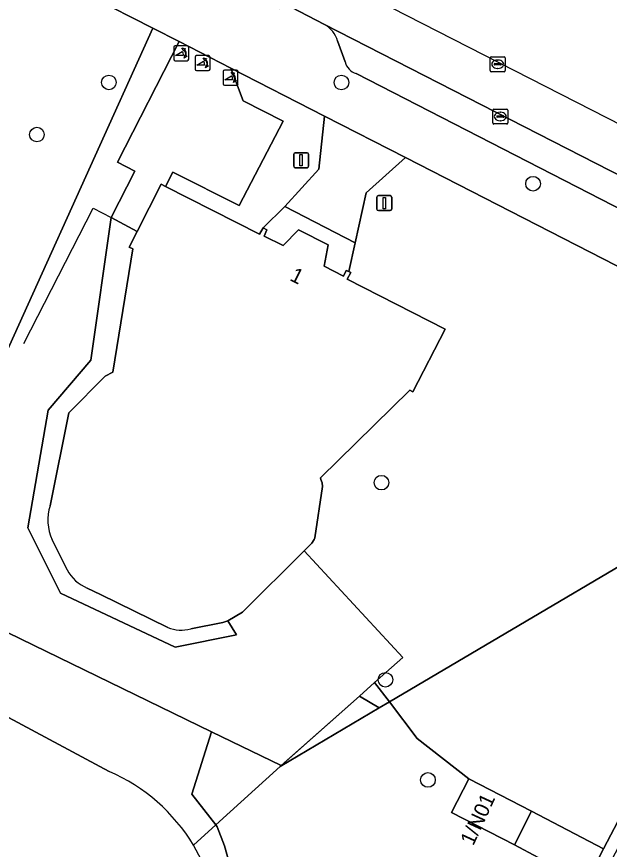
# Model space of a CAD drawing. Extents: x 159499 to 160349, y 382524 to 383273.
# Drawn here: x 160288.7 to 160328.3, y 382865.2 to 382920.8 of the extents above; entities that cross this region are included whole.
import ezdxf

# ---------------------------------------------------------------- set-up
doc = ezdxf.new("R2010")
doc.units = 0
for name, color, linetype in [('IMGEO_Boom', 7, 'Continuous'), ('IMGEO_Grasland_overig', 7, 'Continuous'), ('IMGEO_Groenvoorziening', 7, 'Continuous'), ('IMGEO_Hek', 7, 'Continuous'), ('IMGEO_Houtwal', 7, 'Continuous'), ('IMGEO_Kolk', 7, 'Continuous'), ('IMGEO_Lichtmast', 7, 'Continuous'), ('IMGEO_Loofbos', 7, 'Continuous'), ('IMGEO_Meer_plas_ven_vijver', 7, 'Continuous'), ('IMGEO_Oever', 7, 'Continuous'), ('IMGEO_Pand', 7, 'Continuous'), ('IMGEO_Pand_nummerreeks', 7, 'Continuous'), ('IMGEO_Parkeervlak_open', 7, 'Continuous'), ('IMGEO_Poller', 7, 'Continuous'), ('IMGEO_Rijbaan_lokaal_open', 7, 'Continuous'), ('IMGEO_Rioolput', 7, 'Continuous'), ('IMGEO_Voetpad_halfverhard', 7, 'Continuous'), ('IMGEO_Voetpad_open', 7, 'Continuous')]:
    doc.layers.add(name, color=color, linetype=linetype)

msp = doc.modelspace()

# ---------------------------------------------------------------- linework, layer by layer
at = {"layer": 'IMGEO_Boom'}
for centre in [(160294.859, 382916.452), (160310.401, 382916.448), (160290.047, 382912.974), (160323.206, 382909.691), (160313.079, 382889.724), (160313.342, 382876.559), (160316.183, 382869.868)]:
    msp.add_circle(centre, 0.489, dxfattribs=at)
at = {"layer": 'IMGEO_Grasland_overig'}
for points in [[(160313.605, 382875.081), (160312.619, 382876.374), (160311.605, 382875.475), (160312.917, 382874.675)], [(160312.917, 382874.675), (160311.605, 382875.475), (160306.368, 382870.83), (160306.299, 382870.769)]]:
    msp.add_lwpolyline(points, close=True, dxfattribs=at)
at = {"layer": 'IMGEO_Groenvoorziening'}
for points in [[(160307.904, 382885.173), (160303.795, 382881.069), (160302.807, 382880.492), (160303.398, 382879.562), (160299.29, 382878.733), (160291.637, 382882.353), (160289.455, 382886.708), (160290.802, 382894.566), (160293.646, 382897.904), (160295.01, 382907.43), (160296.593, 382910.516), (160295.433, 382911.12), (160299.564, 382919.177), (160297.798, 382920.081), (160281.12, 382883.208), (160281.3, 382883.01), (160301.714, 382873.091), (160306.368, 382870.83), (160311.605, 382875.475), (160312.619, 382876.374), (160314.505, 382878.047)], [(160303.004, 382917.415), (160303.833, 382915.235), (160306.497, 382913.866), (160303.576, 382908.234), (160299.127, 382910.458), (160298.653, 382909.494), (160304.929, 382906.318), (160305.168, 382906.741), (160306.616, 382908.178), (160308.889, 382910.65), (160309.263, 382914.21)], [(160344.077, 382896.065), (160343.472, 382896.422), (160337.58, 382899.708), (160339.246, 382897.788), (160339.864, 382896.69), (160340.213, 382895.657), (160340.37, 382894.676), (160340.378, 382893.79), (160340.246, 382892.846), (160340.012, 382892.038), (160339.449, 382890.88), (160338.678, 382889.878), (160313.605, 382875.081), (160315.469, 382872.636), (160318.911, 382869.947), (160323.114, 382867.79), (160327.907, 382865.267)]]:
    msp.add_lwpolyline(points, close=True, dxfattribs=at)
for points in [[(160334.009, 382901.537), (160314.69, 382911.431), (160312.062, 382909.07), (160311.33, 382905.751), (160310.892, 382903.819), (160311.025, 382903.755), (160310.795, 382903.318), (160317.343, 382899.976), (160315.181, 382895.795), (160314.983, 382895.908), (160308.995, 382890.048), (160309.03, 382889.941), (160309.117, 382889.708), (160309.132, 382889.471), (160308.622, 382886.049), (160308.57, 382885.927), (160308.415, 382885.684), (160307.904, 382885.173), (160314.505, 382878.047), (160312.619, 382876.374), (160313.605, 382875.081), (160338.678, 382889.878)], [(160326.722, 382863.001), (160321.957, 382865.535), (160317.754, 382867.691), (160318.911, 382869.947), (160315.469, 382872.636), (160313.605, 382875.081), (160312.917, 382874.675), (160306.299, 382870.769), (160302.005, 382866.862), (160302.095, 382866.747), (160302.596, 382865.461), (160303.137, 382863.484)]]:
    msp.add_lwpolyline(points, dxfattribs=at)
at = {"layer": 'IMGEO_Hek'}
for points in [[(160289.183, 382899.021), (160293.821, 382908.06), (160295.01, 382907.43)], [(160295.01, 382907.43), (160296.757, 382906.504)], [(160307.904, 382885.173), (160314.505, 382878.047), (160312.619, 382876.374)], [(160312.619, 382876.374), (160311.605, 382875.475)], [(160311.605, 382875.475), (160306.299, 382870.769)]]:
    msp.add_lwpolyline(points, dxfattribs=at)
at = {"layer": 'IMGEO_Houtwal'}
msp.add_lwpolyline([(160301.714, 382873.091), (160300.394, 382868.929), (160302.005, 382866.862), (160306.299, 382870.769), (160306.368, 382870.83)], close=True, dxfattribs=at)
at = {"layer": 'IMGEO_Kolk'}
for p, q in [((160320.518, 382913.751), (160320.518, 382914.603)), ((160320.593, 382914.677), (160321.445, 382914.677)), ((160321.006, 382914.457), (160321.031, 382914.457)), ((160321.519, 382914.603), (160321.519, 382913.751)), ((160320.777, 382914.171), (160320.777, 382914.183)), ((160321.215, 382914.134), (160320.817, 382914.134)), ((160320.82, 382914.22), (160321.218, 382914.22)), ((160321.029, 382913.897), (160321.004, 382913.897)), ((160321.261, 382914.183), (160321.261, 382914.171)), ((160321.445, 382913.677), (160320.593, 382913.677))]:
    msp.add_line(p, q, dxfattribs=at)
for points in [[(160320.518, 382913.751), (160320.518, 382914.603)], [(160320.593, 382914.677), (160321.445, 382914.677)], [(160321.519, 382914.603), (160321.519, 382913.751)], [(160321.445, 382913.677), (160320.593, 382913.677)]]:
    msp.add_lwpolyline(points, dxfattribs=at)
for centre, radius, start, end in [((160320.595, 382914.601), 0.0765, 91.552, 178.448), ((160320.595, 382914.601), 0.0765, 91.552, 178.448), ((160321.443, 382914.601), 0.0765, 1.552, 88.448), ((160321.443, 382914.601), 0.0765, 1.552, 88.448), ((160320.817, 382914.18), 0.0403, 85.8775, 175.7526), ((160320.814, 382914.17), 0.0366, 178.938, 274.7102), ((160321.218, 382914.177), 0.043, 264.8664, 352.4533), ((160321.222, 382914.182), 0.0386, 1.7309, 96.639), ((160320.595, 382913.753), 0.0765, 181.552, 268.448), ((160320.595, 382913.753), 0.0765, 181.552, 268.448), ((160321.443, 382913.753), 0.0765, 271.552, 358.448), ((160321.443, 382913.753), 0.0765, 271.552, 358.448)]:
    msp.add_arc(centre, radius, start, end, dxfattribs=at)
for centre, major_axis, ratio, start_param, end_param in [((160321.005, 382914.177), (-0.387, 0.002), 0.722429, 4.712389, 7.853982), ((160321.03, 382914.177), (-0.39, 0.002), 0.717154, 1.570796, 4.712389)]:
    msp.add_ellipse(centre, major_axis=major_axis, ratio=ratio, start_param=start_param, end_param=end_param, dxfattribs=at)
at = {"layer": 'IMGEO_Lichtmast'}
for p, q in [((160307.211, 382910.859), (160307.211, 382911.659)), ((160307.211, 382911.659), (160307.211, 382910.859)), ((160307.311, 382911.759), (160308.101, 382911.759)), ((160308.101, 382911.759), (160307.311, 382911.759)), ((160308.201, 382911.659), (160308.201, 382910.859)), ((160308.201, 382910.859), (160308.201, 382911.659)), ((160308.101, 382910.759), (160307.311, 382910.759)), ((160307.311, 382910.759), (160308.101, 382910.759)), ((160312.77, 382907.993), (160312.77, 382908.793)), ((160312.77, 382908.793), (160312.77, 382907.993)), ((160312.87, 382908.893), (160313.66, 382908.893)), ((160313.66, 382908.893), (160312.87, 382908.893)), ((160313.76, 382908.793), (160313.76, 382907.993)), ((160313.76, 382907.993), (160313.76, 382908.793)), ((160313.66, 382907.893), (160312.87, 382907.893)), ((160312.87, 382907.893), (160313.66, 382907.893))]:
    msp.add_line(p, q, dxfattribs=at)
for points in [[(160307.631, 382911.634), (160307.781, 382911.634), (160307.781, 382910.884), (160307.631, 382910.884), (160307.631, 382911.634)], [(160313.19, 382908.768), (160313.34, 382908.768), (160313.34, 382908.018), (160313.19, 382908.018), (160313.19, 382908.768)]]:
    msp.add_lwpolyline(points, dxfattribs=at)
for centre, start, end in [((160307.311, 382911.659), 90, 180), ((160307.311, 382911.659), 90, 180), ((160308.101, 382911.659), 0, 90), ((160308.101, 382911.659), 360, 90), ((160307.311, 382910.859), 180, 270), ((160307.311, 382910.859), 180, 270), ((160308.101, 382910.859), 270, 0), ((160308.101, 382910.859), 270, 0), ((160312.87, 382908.793), 90, 180), ((160312.87, 382908.793), 90, 180), ((160313.66, 382908.793), 0, 90), ((160313.66, 382908.793), 360, 90), ((160312.87, 382907.993), 180, 270), ((160312.87, 382907.993), 180, 270), ((160313.66, 382907.993), 270, 0), ((160313.66, 382907.993), 270, 0)]:
    msp.add_arc(centre, 0.1, start, end, dxfattribs=at)
at = {"layer": 'IMGEO_Loofbos'}
msp.add_lwpolyline([(160293.682, 382922.189), (160290.738, 382923.687), (160267.269, 382935.624), (160256.305, 382941.201), (160256.314, 382895.445), (160269.837, 382897.506), (160269.947, 382896.726), (160268.939, 382896.566), (160281.12, 382883.208), (160297.798, 382920.081)], close=True, dxfattribs=at)
at = {"layer": 'IMGEO_Meer_plas_ven_vijver'}
msp.add_lwpolyline([(160294.885, 382870.432), (160280.495, 382878.142)], dxfattribs=at)
for centre, radius, start, end in [((160290.058, 382859.233), 12.195, 30.9615, 66.6811), ((160290.074, 382859.239), 12.178, 2.7648, 30.9794)]:
    msp.add_arc(centre, radius, start, end, dxfattribs=at)
at = {"layer": 'IMGEO_Oever'}
for points in [[(160300.515, 382865.507), (160302.005, 382866.862), (160300.394, 382868.929), (160301.714, 382873.091), (160281.3, 382883.01), (160281.12, 382883.208), (160268.939, 382896.566), (160268.799, 382896.544), (160273.247, 382886.798)], [(160280.495, 382878.142), (160294.885, 382870.432)], [(160302.005, 382866.862), (160300.515, 382865.507)], [(160303.477, 382853.299), (160304.357, 382854.041), (160303.882, 382854.989), (160303.643, 382856.251), (160303.514, 382858.697), (160303.536, 382861.428), (160303.137, 382863.484), (160302.596, 382865.461), (160302.095, 382866.747), (160302.005, 382866.862)]]:
    msp.add_lwpolyline(points, dxfattribs=at)
for centre, radius, start, end in [((160290.058, 382859.233), 12.195, 30.9615, 66.6811), ((160290.074, 382859.239), 12.178, 2.7648, 30.9794)]:
    msp.add_arc(centre, radius, start, end, dxfattribs=at)
at = {"layer": 'IMGEO_Pand'}
for points in [[(160300.327, 382879.963), (160302.466, 382880.377), (160302.807, 382880.492), (160303.795, 382881.069), (160307.904, 382885.173), (160308.415, 382885.684), (160308.57, 382885.927), (160308.622, 382886.049), (160309.132, 382889.471), (160309.117, 382889.708), (160309.03, 382889.941), (160308.995, 382890.048), (160314.983, 382895.908), (160315.181, 382895.795), (160317.343, 382899.976), (160310.795, 382903.318), (160311.025, 382903.755), (160310.892, 382903.819), (160310.728, 382903.898), (160310.534, 382903.517), (160309.243, 382904.181), (160309.508, 382905.61), (160307.54, 382906.616), (160306.516, 382905.568), (160305.244, 382906.18), (160305.426, 382906.598), (160305.168, 382906.741), (160304.929, 382906.318), (160298.653, 382909.494), (160298.346, 382909.65), (160296.757, 382906.504), (160296.224, 382905.449), (160296.47, 382905.339), (160295.13, 382897.097), (160294.615, 382896.84), (160292.189, 382894.395), (160290.933, 382888.185)], [(160291.067, 382885.906), (160292.07, 382883.907)], [(160293.412, 382882.68), (160294.31, 382882.244), (160298.807, 382880.06)]]:
    msp.add_lwpolyline(points, dxfattribs=at)
msp.add_lwpolyline([(160318.911, 382869.947), (160317.754, 382867.691), (160321.957, 382865.535), (160323.114, 382867.79)], close=True, dxfattribs=at)
for centre, radius, start, end in [((160294.017, 382887.223), 3.231, 162.6741, 204.0559), ((160294.403, 382885.112), 2.626, 207.3059, 247.8203), ((160299.706, 382882.195), 2.317, 247.1569, 285.5402)]:
    msp.add_arc(centre, radius, start, end, dxfattribs=at)
at = {"layer": 'IMGEO_Parkeervlak_open'}
for points in [[(160347.17, 382900.617), (160347.17, 382900.617), (160343.654, 382902.641), (160339.795, 382904.723), (160309.276, 382920.322)], [(160310.142, 382919.223), (160310.641, 382917.818)], [(160311.385, 382917.044), (160336.75, 382904.037)]]:
    msp.add_lwpolyline(points, dxfattribs=at)
msp.add_lwpolyline([(160299.564, 382919.177), (160295.433, 382911.12), (160296.593, 382910.516), (160295.01, 382907.43), (160296.757, 382906.504), (160298.346, 382909.65), (160298.653, 382909.494), (160299.127, 382910.458), (160303.576, 382908.234), (160306.497, 382913.866), (160303.833, 382915.235), (160303.004, 382917.415)], close=True, dxfattribs=at)
for centre, radius, start, end in [((160308.368, 382918.716), 1.845, 15.9603, 60.5151), ((160311.721, 382918.111), 1.119, 195.1918, 252.5439)]:
    msp.add_arc(centre, radius, start, end, dxfattribs=at)
at = {"layer": 'IMGEO_Poller'}
for p, q in [((160299.199, 382918.803), (160299.199, 382917.996)), ((160299.199, 382918.803), (160299.199, 382917.996)), ((160300.101, 382918.898), (160299.293, 382918.898)), ((160300.101, 382918.898), (160299.293, 382918.898)), ((160300.195, 382917.996), (160300.195, 382918.803)), ((160300.195, 382917.996), (160300.195, 382918.803)), ((160301.525, 382918.245), (160300.717, 382918.245)), ((160301.525, 382918.245), (160300.717, 382918.245)), ((160299.293, 382917.901), (160300.101, 382917.901)), ((160299.293, 382917.901), (160300.101, 382917.901)), ((160300.623, 382918.15), (160300.623, 382917.343)), ((160300.623, 382918.15), (160300.623, 382917.343)), ((160301.619, 382917.343), (160301.619, 382918.15)), ((160301.619, 382917.343), (160301.619, 382918.15)), ((160300.717, 382917.248), (160301.525, 382917.248)), ((160300.717, 382917.248), (160301.525, 382917.248)), ((160302.493, 382917.177), (160302.493, 382916.37)), ((160302.493, 382917.177), (160302.493, 382916.37)), ((160303.395, 382917.272), (160302.587, 382917.272)), ((160303.395, 382917.272), (160302.587, 382917.272)), ((160303.489, 382916.37), (160303.489, 382917.177)), ((160303.489, 382916.37), (160303.489, 382917.177)), ((160302.587, 382916.275), (160303.395, 382916.275)), ((160302.587, 382916.275), (160303.395, 382916.275))]:
    msp.add_line(p, q, dxfattribs=at)
for points in [[(160299.878, 382918.627), (160299.866, 382918.554), (160299.741, 382918.759)], [(160299.741, 382918.759), (160299.972, 382918.693), (160299.901, 382918.661)], [(160299.834, 382918.254), (160299.321, 382918.254), (160299.751, 382918.529)], [(160299.894, 382918.082), (160299.96, 382918.313), (160299.99, 382918.245)], [(160300.026, 382918.218), (160300.098, 382918.207), (160299.894, 382918.082)], [(160301.258, 382917.601), (160300.745, 382917.601), (160301.175, 382917.876)], [(160301.302, 382917.974), (160301.29, 382917.901), (160301.165, 382918.106)], [(160301.165, 382918.106), (160301.396, 382918.04), (160301.325, 382918.008)], [(160301.318, 382917.429), (160301.384, 382917.66), (160301.414, 382917.592)], [(160301.45, 382917.565), (160301.522, 382917.554), (160301.318, 382917.429)], [(160303.172, 382917.001), (160303.16, 382916.928), (160303.035, 382917.133)], [(160303.035, 382917.133), (160303.266, 382917.067), (160303.195, 382917.035)], [(160303.128, 382916.628), (160302.615, 382916.628), (160303.045, 382916.903)], [(160303.188, 382916.456), (160303.254, 382916.687), (160303.284, 382916.619)], [(160303.32, 382916.592), (160303.392, 382916.581), (160303.188, 382916.456)]]:
    msp.add_lwpolyline(points, dxfattribs=at)
for centre, radius, start, end in [((160299.293, 382918.803), 0.0946, 90, 180), ((160299.293, 382918.803), 0.0946, 90, 180), ((160300.101, 382918.803), 0.0946, 0, 90), ((160300.101, 382918.803), 0.0946, 0, 90), ((160299.506, 382918.304), 0.332, 351.3247, 42.4854), ((160299.52, 382918.314), 0.476, 351.7527, 41.1691), ((160299.52, 382918.314), 0.516, 349.3569, 42.2912), ((160300.717, 382918.15), 0.0946, 90, 180), ((160300.717, 382918.15), 0.0946, 90, 180), ((160301.525, 382918.15), 0.0946, 0, 90), ((160301.525, 382918.15), 0.0946, 0, 90), ((160299.293, 382917.996), 0.0946, 180, 270), ((160299.293, 382917.996), 0.0946, 180, 270), ((160300.101, 382917.996), 0.0946, 270, 0), ((160300.101, 382917.996), 0.0946, 270, 0), ((160300.93, 382917.651), 0.332, 351.3247, 42.4854), ((160300.944, 382917.661), 0.476, 351.7527, 41.1691), ((160300.944, 382917.661), 0.516, 349.3569, 42.2912), ((160300.717, 382917.343), 0.0946, 180, 270), ((160300.717, 382917.343), 0.0946, 180, 270), ((160301.525, 382917.343), 0.0946, 270, 0), ((160301.525, 382917.343), 0.0946, 270, 0), ((160302.587, 382917.177), 0.0946, 90, 180), ((160302.587, 382917.177), 0.0946, 90, 180), ((160303.395, 382917.177), 0.0946, 0, 90), ((160303.395, 382917.177), 0.0946, 0, 90), ((160302.8, 382916.678), 0.332, 351.3247, 42.4854), ((160302.814, 382916.688), 0.476, 351.7527, 41.1691), ((160302.814, 382916.688), 0.516, 349.3569, 42.2912), ((160302.587, 382916.37), 0.0946, 180, 270), ((160302.587, 382916.37), 0.0946, 180, 270), ((160303.395, 382916.37), 0.0946, 270, 0), ((160303.395, 382916.37), 0.0946, 270, 0)]:
    msp.add_arc(centre, radius, start, end, dxfattribs=at)
at = {"layer": 'IMGEO_Rijbaan_lokaal_open'}
msp.add_lwpolyline([(160348.713, 382903.592), (160280.85, 382938.25), (160279.467, 382935.529), (160300.207, 382924.953), (160302.485, 382923.802), (160306.48, 382921.77), (160309.276, 382920.322), (160339.795, 382904.723), (160343.654, 382902.641), (160347.17, 382900.617), (160347.17, 382900.617)], close=True, dxfattribs=at)
at = {"layer": 'IMGEO_Rioolput'}
for p, q in [((160320.343, 382917.243), (160320.343, 382918.095)), ((160320.418, 382918.169), (160321.27, 382918.169)), ((160320.602, 382917.663), (160320.602, 382917.675)), ((160320.645, 382917.712), (160321.043, 382917.712)), ((160320.831, 382917.949), (160320.856, 382917.949)), ((160321.086, 382917.675), (160321.086, 382917.663)), ((160321.344, 382918.095), (160321.344, 382917.243)), ((160321.27, 382917.169), (160320.418, 382917.169)), ((160321.04, 382917.626), (160320.642, 382917.626)), ((160320.854, 382917.389), (160320.829, 382917.389))]:
    msp.add_line(p, q, dxfattribs=at)
for points in [[(160320.343, 382917.243), (160320.343, 382918.095)], [(160320.418, 382918.169), (160321.27, 382918.169)], [(160321.344, 382918.095), (160321.344, 382917.243)], [(160321.27, 382917.169), (160320.418, 382917.169)]]:
    msp.add_lwpolyline(points, dxfattribs=at)
for centre, radius, start, end in [((160320.42, 382918.093), 0.0765, 91.552, 178.448), ((160320.42, 382918.093), 0.0765, 91.552, 178.448), ((160320.642, 382917.672), 0.0403, 85.8775, 175.7526), ((160320.639, 382917.662), 0.0366, 178.938, 274.7102), ((160321.043, 382917.669), 0.043, 264.8664, 352.4533), ((160321.047, 382917.674), 0.0386, 1.7309, 96.639), ((160321.268, 382918.093), 0.0765, 1.552, 88.448), ((160321.268, 382918.093), 0.0765, 1.552, 88.448), ((160320.42, 382917.245), 0.0765, 181.552, 268.448), ((160320.42, 382917.245), 0.0765, 181.552, 268.448), ((160321.268, 382917.245), 0.0765, 271.552, 358.448), ((160321.268, 382917.245), 0.0765, 271.552, 358.448)]:
    msp.add_arc(centre, radius, start, end, dxfattribs=at)
for centre, major_axis, ratio, start_param, end_param in [((160320.83, 382917.669), (-0.387, 0.002), 0.722429, 4.712389, 7.853982), ((160320.855, 382917.669), (-0.39, 0.002), 0.717154, 1.570796, 4.712389)]:
    msp.add_ellipse(centre, major_axis=major_axis, ratio=ratio, start_param=start_param, end_param=end_param, dxfattribs=at)
at = {"layer": 'IMGEO_Voetpad_halfverhard'}
msp.add_lwpolyline([(160309.679, 382835.349), (160312.445, 382833.642), (160344.637, 382895.732), (160344.077, 382896.065), (160327.907, 382865.267), (160326.748, 382863.05), (160326.722, 382863.001), (160318.333, 382846.984), (160316.326, 382847.998), (160309.679, 382835.349)], dxfattribs=at)
at = {"layer": 'IMGEO_Voetpad_open'}
for points in [[(160203.271, 382971.849), (160202.132, 382969.497), (160214.633, 382962.516), (160250.288, 382944.317), (160250.523, 382944.193), (160253.329, 382942.715), (160254.472, 382942.133), (160256.305, 382941.201), (160267.269, 382935.624), (160290.738, 382923.687), (160293.682, 382922.189), (160297.798, 382920.081), (160299.564, 382919.177), (160303.004, 382917.415), (160309.263, 382914.21), (160314.69, 382911.431), (160334.009, 382901.537)], [(160309.276, 382920.322), (160306.48, 382921.77), (160306.274, 382921.37), (160302.268, 382923.408), (160302.485, 382923.802), (160300.207, 382924.953)], [(160310.641, 382917.818), (160310.142, 382919.223)], [(160336.75, 382904.037), (160311.385, 382917.044)], [(160290.933, 382888.185), (160292.189, 382894.395), (160294.615, 382896.84), (160295.13, 382897.097), (160296.47, 382905.339), (160296.224, 382905.449), (160296.757, 382906.504), (160295.01, 382907.43), (160293.646, 382897.904), (160290.802, 382894.566), (160289.455, 382886.708), (160291.637, 382882.353), (160299.29, 382878.733), (160303.398, 382879.562), (160302.807, 382880.492), (160302.466, 382880.377), (160300.327, 382879.963)], [(160292.07, 382883.907), (160291.067, 382885.906)], [(160298.807, 382880.06), (160294.31, 382882.244), (160293.412, 382882.68)]]:
    msp.add_lwpolyline(points, dxfattribs=at)
for points in [[(160309.263, 382914.21), (160308.889, 382910.65), (160306.616, 382908.178), (160311.33, 382905.751), (160312.062, 382909.07), (160314.69, 382911.431)], [(160311.33, 382905.751), (160306.616, 382908.178), (160305.168, 382906.741), (160305.426, 382906.598), (160305.244, 382906.18), (160306.516, 382905.568), (160307.54, 382906.616), (160309.508, 382905.61), (160309.243, 382904.181), (160310.534, 382903.517), (160310.728, 382903.898), (160310.892, 382903.819)], [(160323.114, 382867.79), (160321.957, 382865.535), (160326.722, 382863.001), (160326.748, 382863.05), (160327.907, 382865.267)]]:
    msp.add_lwpolyline(points, close=True, dxfattribs=at)
for centre, radius, start, end in [((160308.368, 382918.716), 1.845, 15.9603, 60.5151), ((160311.721, 382918.111), 1.119, 195.1918, 252.5439), ((160294.017, 382887.223), 3.231, 162.6741, 204.0559), ((160294.403, 382885.112), 2.626, 207.3059, 247.8203), ((160299.706, 382882.195), 2.317, 247.1569, 285.5402)]:
    msp.add_arc(centre, radius, start, end, dxfattribs=at)

# ---------------------------------------------------------------- texts
at = {"layer": 'IMGEO_Pand_nummerreeks'}
for s, rotation, p in [('1', 332.9248, (160306.888, 382903.266)), ('1/N01', 65.2727, (160319.209, 382865.425))]:
    msp.add_text(s, height=1, rotation=rotation, dxfattribs=at).set_placement(p)

doc.saveas('drawing.dxf')
